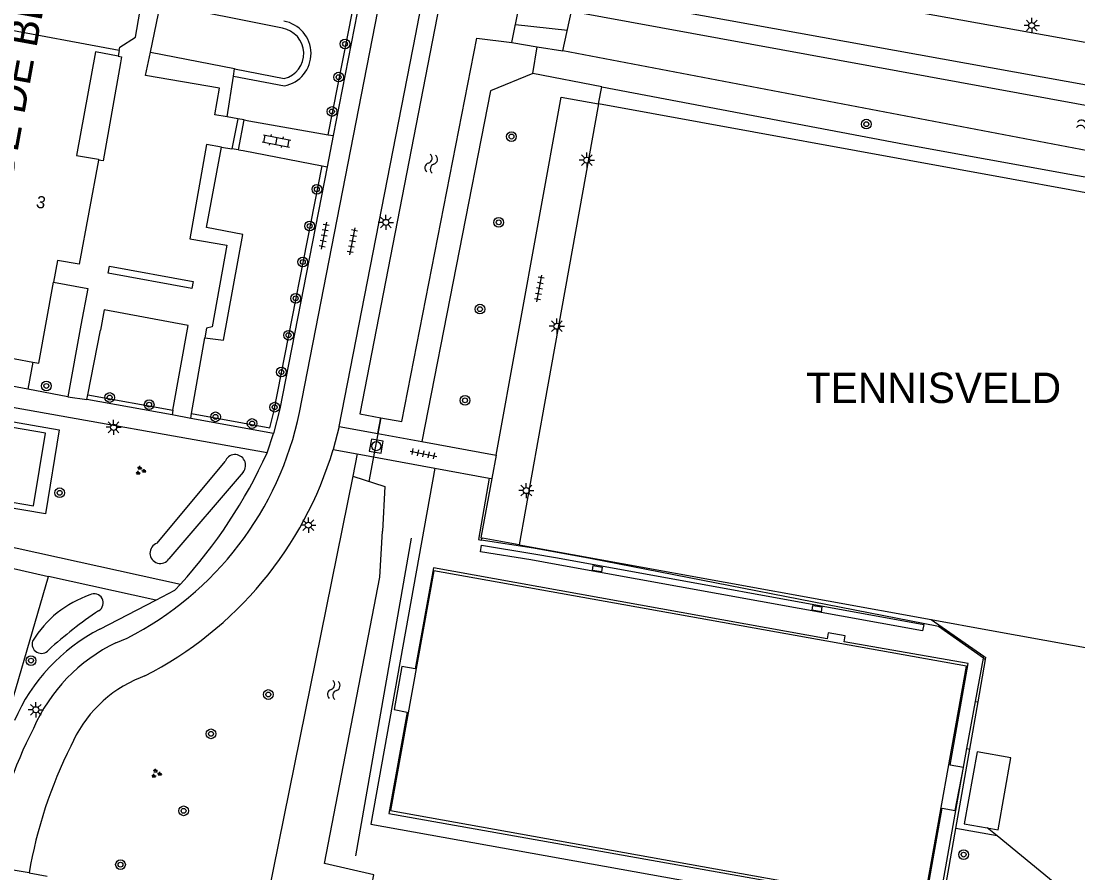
# Model space of a CAD drawing. Extents: x 131000 to 133013, y 393000 to 396501.
# Drawn here: x 131212.1 to 131299, y 395588.3 to 395658.4 of the extents above; entities that cross this region are included whole.
import ezdxf

# ---------------------------------------------------------------- set-up
doc = ezdxf.new("R2010")
doc.units = 0
for name, color, linetype in [('gg-afsc-hekwerk', 7, 'Continuous'), ('gg-anno-huisnummerreeks BGT', 7, 'Continuous'), ('gg-bbg-bijgebouw', 7, 'Continuous'), ('gg-bbg-hoofdgebouw', 7, 'Continuous'), ('gg-bbg-luifel en loopbrug', 7, 'Continuous'), ('gg-bbg-tussenscheiding', 7, 'Continuous'), ('gg-knt-trap', 7, 'Continuous'), ('gg-knt-verharding', 7, 'Continuous'), ('gg-kntw-bovenkant insteek waterloop', 7, 'Continuous'), ('gg-kntw-greppel-droge sloot', 7, 'Continuous'), ('gg-kwrk-duiker nz buis', 7, 'Continuous'), ('gt-anno-naam bijzondere bebouwing', 7, 'Continuous'), ('gt-grn-groengrens', 7, 'Continuous'), ('gt-grn-weggrens', 7, 'Continuous'), ('gt-symb-boom', 7, 'Continuous'), ('gt-symb-groenvak', 7, 'Continuous'), ('gt-symb-klinker verharding', 7, 'Continuous'), ('gt-symb-kolk center center', 7, 'Continuous'), ('gt-symb-lichtmast', 7, 'Continuous'), ('gt-symb-rioolschacht', 7, 'Continuous'), ('gt-symb-tegel verharding', 7, 'Continuous'), ('gt-symb-watersymbool', 7, 'Continuous')]:
    doc.layers.add(name, color=color, linetype=linetype)

# ---------------------------------------------------------------- blocks, each defined once
blk = doc.blocks.new('gt0-LMAST')
at = {"layer": 'gt-symb-lichtmast'}
for p, q in [((-0.182, 0.173), (-0.447, 0.438)), ((-0.005, 0.246), (-0.005, 0.621)), ((0.172, 0.173), (0.437, 0.438)), ((-0.255, -0.004), (-0.63, -0.004)), ((-0.182, -0.181), (-0.447, -0.446)), ((-0.005, -0.254), (-0.005, -0.629)), ((0.437, -0.446), (0.172, -0.181)), ((0.245, -0.004), (0.62, -0.004))]:
    blk.add_line(p, q, dxfattribs=at)
blk.add_circle((-0.005, -0.004), 0.25, dxfattribs=at)
blk = doc.blocks.new('gt0-BOOM')
at = {"layer": 'gt-symb-boom'}
for radius in [0.4, 0.2]:
    blk.add_circle((0, 0), radius, dxfattribs=at)
blk = doc.blocks.new('gt0-WA')
at = {"layer": 'gt-symb-watersymbool'}
for centre, start, end in [((-0.323, 0.022), 28.07249, 151.92751), ((0.427, 0.422), 208.07248, 331.92751), ((-0.323, -0.428), 28.07249, 151.92751), ((0.427, -0.028), 208.07248, 331.92751)]:
    blk.add_arc(centre, 0.425, start, end, dxfattribs=at)
blk = doc.blocks.new('gt0-KL1')
at = {"layer": 'gt-symb-klinker verharding'}
for p, q in [((-1.15, 0.3), (1.15, 0.3)), ((-1, -0.3), (-1, 0.3)), ((-0.5, 0.3), (-0.5, 0.45)), ((0, -0.3), (0, 0.3)), ((0.5, 0.3), (0.5, 0.45)), ((1, -0.3), (1, 0.3)), ((-1.15, -0.3), (1.15, -0.3)), ((-0.5, -0.45), (-0.5, -0.3)), ((0.5, -0.45), (0.5, -0.3))]:
    blk.add_line(p, q, dxfattribs=at)
blk = doc.blocks.new('gt0-TEG1')
at = {"layer": 'gt-symb-tegel verharding'}
for p, q in [((-1.125, 0), (1.125, 0)), ((-0.9, -0.25), (-0.9, 0.25)), ((-0.45, -0.25), (-0.45, 0.25)), ((0, -0.25), (0, 0.25)), ((0.45, -0.25), (0.45, 0.25)), ((0.9, -0.25), (0.9, 0.25))]:
    blk.add_line(p, q, dxfattribs=at)
blk = doc.blocks.new('gt0-RS')
at = {"layer": 'gt-symb-rioolschacht'}
blk.add_lwpolyline([(-0.5, -0.5), (0.5, -0.5), (0.5, 0.5), (-0.5, 0.5)], close=True, dxfattribs=at)
blk.add_circle((0, 0), 0.375, dxfattribs=at)
blk = doc.blocks.new('gt0-KOLKCC')
at = {"layer": 'gt-symb-kolk center center'}
blk.add_lwpolyline([(-0.375, 0.2), (0.375, 0.2), (0.375, -0.2), (-0.375, -0.2)], close=True, dxfattribs=at)
blk = doc.blocks.new('gt0-GRVAK')
at = {"layer": 'gt-symb-groenvak'}
for p, q in [((-0.11, 0.189), (-0.228, 0.24)), ((-0.182, 0.153), (0.088, 0.153)), ((-0.091, 0.211), (-0.156, 0.322)), ((-0.047, 0.214), (-0.047, 0.393)), ((-0.004, 0.211), (0.061, 0.322)), ((0.015, 0.189), (0.133, 0.24)), ((0.262, -0.052), (0.197, 0.059)), ((0.305, -0.049), (0.305, 0.13)), ((0.349, -0.052), (0.414, 0.059)), ((-0.245, -0.228), (-0.363, -0.177)), ((-0.318, -0.264), (-0.047, -0.264)), ((-0.226, -0.206), (-0.291, -0.095)), ((-0.183, -0.203), (-0.183, -0.024)), ((-0.139, -0.206), (-0.074, -0.095)), ((-0.12, -0.228), (-0.002, -0.177)), ((0.243, -0.074), (0.125, -0.023)), ((0.17, -0.11), (0.441, -0.11)), ((0.368, -0.074), (0.486, -0.023))]:
    blk.add_line(p, q, dxfattribs=at)

msp = doc.modelspace()

# ---------------------------------------------------------------- linework, layer by layer
at = {"layer": 'gg-afsc-hekwerk'}
for p, q in [((131259.606, 395651.54), (131258.019, 395642.726)), ((131293.581, 395645.342), (131259.606, 395651.54)), ((131298.374, 395644.468), (131293.581, 395645.342)), ((131316.666, 395641.132), (131298.374, 395644.468)), ((131258.019, 395642.726), (131255.166, 395626.882)), ((131255.166, 395626.882), (131253.074, 395615.264)), ((131251.17, 395622.658), (131250.818, 395620.722)), ((131239.645, 395589.677), (131244.209, 395615.816)), ((131249.969, 395615.827), (131249.943, 395615.649)), ((131249.969, 395615.827), (131250.064, 395615.809)), ((131253.074, 395615.264), (131250.064, 395615.809)), ((131253.074, 395615.264), (131286.977, 395609.123)), ((131286.977, 395609.123), (131291.31, 395606.099)), ((131286.977, 395609.123), (131291.778, 395608.254)), ((131291.31, 395606.099), (131291.463, 395605.992)), ((131290.823, 395602.337), (131291.435, 395605.834)), ((131291.281, 395605.942), (131291.435, 395605.834)), ((131291.435, 395605.834), (131291.463, 395605.992)), ((131290.144, 395598.464), (131290.823, 395602.337)), ((131288.997, 395591.914), (131290.144, 395598.464)), ((131287.499, 395583.366), (131288.997, 395591.914)), ((131292.393, 395591.318), (131288.997, 395591.914)), ((131292.393, 395591.318), (131291.576, 395591.987)), ((131297.937, 395586.774), (131292.393, 395591.318))]:
    msp.add_line(p, q, dxfattribs=at)
for points in [[(131251.17, 395622.658), (131256.524, 395652.102), (131259.606, 395651.54)], [(131291.778, 395608.254), (131309.97, 395604.959), (131312.25, 395617.129), (131313.395, 395616.966), (131315.544, 395628.689), (131314.432, 395628.98), (131316.666, 395641.132)], [(131250.818, 395620.722), (131249.929, 395615.834), (131249.969, 395615.827)], [(131291.281, 395605.942), (131287.568, 395608.537), (131258.898, 395614.148), (131254.253, 395614.995), (131249.943, 395615.649)], [(131281.573, 395586.185), (131286.389, 395585.267), (131287.878, 395593.588), (131288.949, 395593.396), (131289.62, 395596.952), (131288.516, 395597.149), (131290.011, 395605.503), (131279.8, 395607.29), (131279.887, 395607.772), (131278.494, 395608.029), (131278.406, 395607.541), (131246.035, 395613.38), (131244.517, 395605.062), (131243.415, 395605.263), (131242.788, 395601.707), (131243.868, 395601.51), (131242.345, 395593.167), (131274.76, 395587.395), (131274.675, 395586.916), (131276.09, 395586.669), (131276.176, 395587.145), (131280.487, 395586.382)]]:
    msp.add_lwpolyline(points, dxfattribs=at)
at = {"layer": 'gg-bbg-bijgebouw'}
msp.add_lwpolyline([(131291.576, 395591.987), (131292.474, 395591.827), (131293.532, 395597.736), (131290.747, 395598.239), (131289.677, 395592.324), (131291.576, 395591.987)], dxfattribs=at)
at = {"layer": 'gg-bbg-hoofdgebouw'}
for p, q in [((131220.171, 395655.941), (131220.084, 395655.47)), ((131205.214, 395631.746), (131213.049, 395630.298))]:
    msp.add_line(p, q, dxfattribs=at)
for points in [[(131220.171, 395655.941), (131220.222, 395656.22), (131221.503, 395657.032), (131221.853, 395659.104), (131220.971, 395660.298), (131221.086, 395661.058), (131220.104, 395661.235), (131220.481, 395663.346)], [(131220.084, 395655.47), (131218.212, 395655.841), (131216.66, 395647.314), (131218.462, 395647), (131218.448, 395646.925)], [(131218.448, 395646.925), (131216.882, 395638.352), (131215.081, 395638.663), (131214.754, 395636.865)], [(131213.049, 395630.298), (131213.541, 395630.207), (131214.754, 395636.865)]]:
    msp.add_lwpolyline(points, dxfattribs=at)
at = {"layer": 'gg-bbg-luifel en loopbrug'}
msp.add_lwpolyline([(131220.084, 395655.47), (131220.363, 395655.415), (131220.263, 395654.912), (131218.831, 395646.855), (131218.448, 395646.925)], dxfattribs=at)
at = {"layer": 'gg-bbg-tussenscheiding'}
msp.add_line((131220.171, 395655.941), (131209.417, 395657.926), dxfattribs=at)
at = {"layer": 'gg-knt-trap'}
for p, q in [((131229.915, 395650.32), (131229.435, 395647.855)), ((131230.454, 395650.225), (131229.915, 395650.32)), ((131229.975, 395647.76), (131230.454, 395650.225)), ((131229.975, 395647.76), (131229.435, 395647.855))]:
    msp.add_line(p, q, dxfattribs=at)
at = {"layer": 'gg-knt-verharding'}
for p, q in [((131249.432, 395665.702), (131369.796, 395643.907)), ((131240.618, 395663.554), (131237.764, 395648.938)), ((131235.007, 395626.159), (131241.719, 395660.588)), ((131244.555, 395657.296), (131245.088, 395660.006)), ((131222.734, 395655.794), (131223.57, 395659.788)), ((131238.248, 395625.005), (131244.555, 395657.296)), ((131229.915, 395650.32), (131229.051, 395650.473)), ((131230.454, 395650.225), (131230.817, 395650.163)), ((131230.817, 395650.163), (131237.369, 395649.008)), ((131237.764, 395648.938), (131237.264, 395646.378)), ((131237.369, 395649.008), (131237.764, 395648.938)), ((131228.567, 395647.995), (131229.435, 395647.855)), ((131229.975, 395647.76), (131230.361, 395647.703)), ((131230.361, 395647.703), (131236.871, 395646.453)), ((131236.871, 395646.453), (131237.264, 395646.378)), ((131217.016, 395633.33), (131215.934, 395627.453)), ((131217.577, 395627.621), (131218.624, 395632.932)), ((131226.116, 395626.07), (131227.215, 395632.288)), ((131212.649, 395628.071), (131204.854, 395629.538)), ((131213.049, 395630.298), (131212.649, 395628.071)), ((131215.934, 395627.453), (131212.649, 395628.071)), ((131232.334, 395622.842), (131207.735, 395627.203)), ((131217.5, 395627.228), (131217.577, 395627.621)), ((131224.512, 395625.954), (131217.5, 395627.228)), ((131224.583, 395626.35), (131224.512, 395625.954)), ((131226.046, 395625.675), (131226.116, 395626.07)), ((131226.046, 395625.675), (131224.512, 395625.954)), ((131232.86, 395624.437), (131226.046, 395625.675)), ((131232.334, 395622.842), (131232.86, 395624.437)), ((131238.248, 395625.005), (131237.77, 395623.116)), ((131238.248, 395625.005), (131241.442, 395624.425)), ((131241.442, 395624.425), (131245.053, 395623.769)), ((131245.053, 395623.769), (131251.17, 395622.658)), ((131237.77, 395623.116), (131239.73, 395622.756)), ((131239.73, 395622.756), (131246.129, 395621.582)), ((131246.129, 395621.582), (131250.615, 395620.759)), ((131250.615, 395620.759), (131250.818, 395620.722)), ((131197.139, 395616.581), (131214.357, 395612.675)), ((131204.916, 395616.482), (131225.203, 395612.034)), ((131223.167, 395610.722), (131214.357, 395612.675)), ((131218.566, 395608.336), (131223.167, 395610.722)), ((131219.893, 395607.216), (131220.808, 395607.594)), ((131291.281, 395605.942), (131291.31, 395606.099)), ((131290.621, 395602.373), (131291.281, 395605.942)), ((131222.268, 395604.489), (131221.886, 395604.333)), ((131289.906, 395598.505), (131290.621, 395602.373)), ((131290.621, 395602.373), (131290.823, 395602.337)), ((131287.315, 395583.963), (131289.906, 395598.505)), ((131289.906, 395598.505), (131290.144, 395598.464)), ((131212.748, 395588.277), (131214.224, 395588.01))]:
    msp.add_line(p, q, dxfattribs=at)
for points in [[(131248.412, 395662.4), (131341.5, 395645.572), (131368.037, 395640.712), (131371.066, 395640.008), (131372.906, 395639.526), (131374.84, 395638.964), (131376.675, 395638.346), (131377.495, 395638.024), (131378.641, 395637.497), (131379.677, 395636.935), (131380.642, 395636.339), (131384.072, 395633.992), (131385.193, 395633.18), (131386.672, 395631.995)], [(131229.051, 395650.473), (131228.026, 395650.655), (131228.414, 395652.854), (131222.333, 395653.878), (131222.734, 395655.794)], [(131228.567, 395647.995), (131227.356, 395648.212), (131225.964, 395640.431), (131229.008, 395639.935), (131227.806, 395633.19), (131227.357, 395633.089), (131227.215, 395632.288)], [(131237.264, 395646.378), (131233.375, 395626.465), (131232.86, 395624.437)], [(131214.754, 395636.865), (131217.571, 395636.346), (131217.016, 395633.33)], [(131224.583, 395626.35), (131225.839, 395633.323), (131218.93, 395634.595), (131218.624, 395632.932)], [(131207.735, 395627.203), (131207.529, 395626.077), (131215.234, 395624.74), (131214.093, 395617.817), (131199.193, 395620.341), (131200.427, 395628.038), (131201.05, 395627.933)], [(131214.097, 395624.468), (131201.303, 395626.653), (131200.326, 395620.677), (131213.11, 395618.469), (131214.097, 395624.468)], [(131246.129, 395621.582), (131240.867, 395592.274), (131275.816, 395586.007)], [(131250.615, 395620.759), (131249.712, 395615.704), (131249.943, 395615.649)], [(131286.355, 395608.701), (131286.262, 395608.181), (131256.11, 395613.662), (131254.033, 395614.046), (131249.884, 395614.7), (131249.98, 395615.236), (131254.118, 395614.557), (131256.212, 395614.19), (131286.355, 395608.701)], [(131286.342, 395585.546), (131289.873, 395605.276), (131246.055, 395613.131), (131242.496, 395593.396), (131286.342, 395585.546)], [(131223.167, 395610.722), (131224.745, 395611.54), (131225.203, 395612.034)]]:
    msp.add_lwpolyline(points, dxfattribs=at)
for centre, radius, start, end in [((131208.511, 395631.712), 27.072, 297.01662, 348.16397), ((131208.301, 395631.877), 30.744, 297.0206, 343.44273), ((131194.429, 395640.095), 41.647, 317.64039, 335.52683), ((131225.644, 395594.685), 15.376, 117.40729, 156.56425), ((131226.09, 395594.466), 14.176, 115.92364, 156.35896), ((131225.839, 395594.623), 10.484, 112.15139, 157.07996), ((131246.805, 395582.899), 37.86, 152.89167, 168.9016), ((131249.831, 395581.843), 37.638, 153.38219, 170.15715)]:
    msp.add_arc(centre, radius, start, end, dxfattribs=at)
at = {"layer": 'gg-kntw-bovenkant insteek waterloop'}
msp.add_line((131337.457, 395640.515), (131256.651, 395655.916), dxfattribs=at)
for points in [[(131252.471, 395656.592), (131253.079, 395659.582), (131246.711, 395660.754), (131239.972, 395626.046), (131241.692, 395625.726)], [(131256.651, 395655.916), (131257.382, 395659.169), (131338.215, 395644.406), (131337.457, 395640.515)], [(131241.692, 395625.726), (131243.412, 395625.406), (131249.598, 395656.96), (131252.471, 395656.592)], [(131239.375, 395620.908), (131232.385, 395586.378), (131240.437, 395584.555)], [(131239.375, 395620.908), (131242.02, 395620.059), (131241.823, 395616.382)], [(131240.437, 395584.555), (131241.11, 395588.123), (131237.051, 395589.055), (131241.62, 395612.594), (131241.823, 395616.382)]]:
    msp.add_lwpolyline(points, dxfattribs=at)
at = {"layer": 'gg-kntw-greppel-droge sloot'}
for p, q in [((131223.278, 395615.392), (131228.871, 395622.113)), ((131230.358, 395621.259), (131224.26, 395614.117))]:
    msp.add_line(p, q, dxfattribs=at)
for centre, radius, start, end in [((131229.691, 395621.82), 0.871, 319.94619, 160.31538), ((131223.548, 395614.585), 0.851, 108.52204, 326.68461), ((131220.711, 395602.641), 9.008, 109.16945, 148.47799), ((131218.104, 395610.492), 0.746, 299.66461, 118.07143), ((131238.245, 395580.43), 35.442, 123.90987, 132.36517), ((131213.765, 395607.107), 0.773, 161.57346, 320.67614)]:
    msp.add_arc(centre, radius, start, end, dxfattribs=at)
at = {"layer": 'gg-kwrk-duiker nz buis'}
for p, q in [((131252.774, 395658.082), (131257.034, 395657.62)), ((131240.717, 395620.477), (131241.723, 395625.72))]:
    msp.add_line(p, q, dxfattribs=at)
at = {"layer": 'gt-grn-groengrens'}
for p, q in [((131233.585, 395657.766), (131223.57, 395659.788)), ((131252.471, 395656.592), (131254.556, 395656.255)), ((131254.198, 395654.039), (131254.556, 395656.255)), ((131254.556, 395656.255), (131256.651, 395655.916)), ((131229.559, 395653.832), (131229.649, 395654.426)), ((131229.649, 395654.426), (131233.744, 395653.635)), ((131259.862, 395652.963), (131254.198, 395654.039)), ((131229.051, 395650.473), (131229.559, 395653.832)), ((131229.559, 395653.832), (131233.752, 395653.022)), ((131259.606, 395651.54), (131259.862, 395652.963)), ((131217.577, 395627.621), (131224.583, 395626.35)), ((131226.116, 395626.07), (131232.552, 395624.898)), ((131241.442, 395624.425), (131241.692, 395625.726)), ((131239.73, 395622.756), (131239.375, 395620.908)), ((131209.23, 395595.132), (131214.357, 395612.675))]:
    msp.add_line(p, q, dxfattribs=at)
for points in [[(131237.369, 395649.008), (131240.169, 395663.342), (131239.776, 395663.597), (131239.204, 395663.764), (131224.938, 395666.329)], [(131222.734, 395655.794), (131229.654, 395654.457), (131229.649, 395654.426)], [(131254.198, 395654.039), (131250.709, 395652.613), (131245.053, 395623.769)], [(131259.862, 395652.963), (131284.782, 395648.229), (131298.37, 395645.764), (131342.138, 395638.125)], [(131227.215, 395632.288), (131228.756, 395632.094), (131230.333, 395640.797), (131227.333, 395641.371), (131228.567, 395647.995)], [(131232.552, 395624.898), (131232.874, 395626.202), (131236.871, 395646.453)], [(131219.261, 395637.613), (131219.369, 395638.203), (131226.24, 395636.943), (131226.132, 395636.353), (131219.261, 395637.613)]]:
    msp.add_lwpolyline(points, dxfattribs=at)
for centre, radius, start, end in [((131233.232, 395655.684), 2.712, 281.05149, 80.17301), ((131233.233, 395655.684), 2.112, 284.00592, 80.40247)]:
    msp.add_arc(centre, radius, start, end, dxfattribs=at)
at = {"layer": 'gt-grn-weggrens'}
for p, q in [((131215.934, 395627.453), (131217.5, 395627.228)), ((131212.748, 395588.277), (131209.412, 395588.856))]:
    msp.add_line(p, q, dxfattribs=at)

# ---------------------------------------------------------------- block references
at = {"layer": 'gt-symb-boom'}
for p, rotation in [((131238.745, 395656.478), -100.95043426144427), ((131238.215, 395653.749), -100.95043426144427), ((131237.666, 395650.922), -100.95043426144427), ((131236.426, 395644.521), -100.95043426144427), ((131235.84, 395641.497), -100.95043426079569), ((131235.267, 395638.542), -100.95043426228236), ((131234.685, 395635.548), -100.95043426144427), ((131234.098, 395632.515), -100.95043426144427), ((131233.508, 395629.481), -100.95043426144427), ((131214.17, 395628.341), 169.63367739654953), ((131219.383, 395627.389), 169.63367739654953), ((131222.63, 395626.796), 169.6336773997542), ((131232.95, 395626.595), -100.95043426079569), ((131228.089, 395625.798), 169.63367739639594), ((131231.098, 395625.248), 169.63367739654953), ((131212.907, 395605.741), -11.186329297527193), ((131232.43, 395602.951), -10.602058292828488), ((131227.712, 395599.715), -10.602058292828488), ((131225.462, 395593.38), 70.4232744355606), ((131220.271, 395588.952), -10.602058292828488)]:
    msp.add_blockref('gt0-BOOM', p, dxfattribs=dict(at, rotation=rotation))
for p in [(131281.628, 395649.883), (131252.434, 395648.858), (131251.388, 395641.799), (131249.842, 395634.661), (131248.614, 395627.152), (131215.266, 395619.55), (131289.638, 395589.781)]:
    msp.add_blockref('gt0-BOOM', p, dxfattribs=at)
at = {"layer": 'gt-symb-groenvak'}
for p in [(131221.91, 395621.372), (131223.201, 395596.449)]:
    msp.add_blockref('gt0-GRVAK', p, dxfattribs=at)
at = {"layer": 'gt-symb-klinker verharding', "rotation": -10.894182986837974}
msp.add_blockref('gt0-KL1', (131233.1, 395648.489), dxfattribs=at)
at = {"layer": 'gt-symb-kolk center center'}
for p, rotation in [((131259.498, 395613.3), -9.31372633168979), ((131277.574, 395610.018), -9.31372633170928)]:
    msp.add_blockref('gt0-KOLKCC', p, dxfattribs=dict(at, rotation=rotation))
at = {"layer": 'gt-symb-lichtmast'}
for p in [(131295.245, 395658), (131258.642, 395646.921), (131242.107, 395641.801), (131256.175, 395633.259), (131219.709, 395624.939), (131253.661, 395619.732), (131235.732, 395616.889), (131213.31, 395601.698)]:
    msp.add_blockref('gt0-LMAST', p, dxfattribs=at)
at = {"layer": 'gt-symb-rioolschacht', "rotation": -10.30997039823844}
msp.add_blockref('gt0-RS', (131241.31, 395623.388), dxfattribs=at)
at = {"layer": 'gt-symb-tegel verharding'}
for p, rotation in [((131237.027, 395640.7), 78.92612884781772), ((131239.348, 395640.241), 78.92612884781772), ((131254.732, 395636.355), 79.80279442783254), ((131245.197, 395622.762), -11.073871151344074)]:
    msp.add_blockref('gt0-TEG1', p, dxfattribs=dict(at, rotation=rotation))
at = {"layer": 'gt-symb-watersymbool'}
for p, rotation in [((131299.639, 395649.712), -10.253598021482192), ((131245.822, 395646.586), 78.92612884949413), ((131237.802, 395603.275), 78.92612884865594)]:
    msp.add_blockref('gt0-WA', p, dxfattribs=dict(at, rotation=rotation))

# ---------------------------------------------------------------- texts
at = {"layer": 'gg-anno-huisnummerreeks BGT'}
msp.add_text('3', height=1, rotation=349.6, dxfattribs=at).set_placement((131213.276, 395643.032))
at = {"layer": 'gt-anno-naam bijzondere bebouwing'}
msp.add_text('HOFSTEDE DE BLAAK', height=2.5, rotation=79.68721, dxfattribs=at).set_placement((131208.927, 395631.8))
msp.add_text('TENNISVELD', height=2.5, dxfattribs=at).set_placement((131276.663, 395626.94))

doc.saveas('drawing.dxf')
